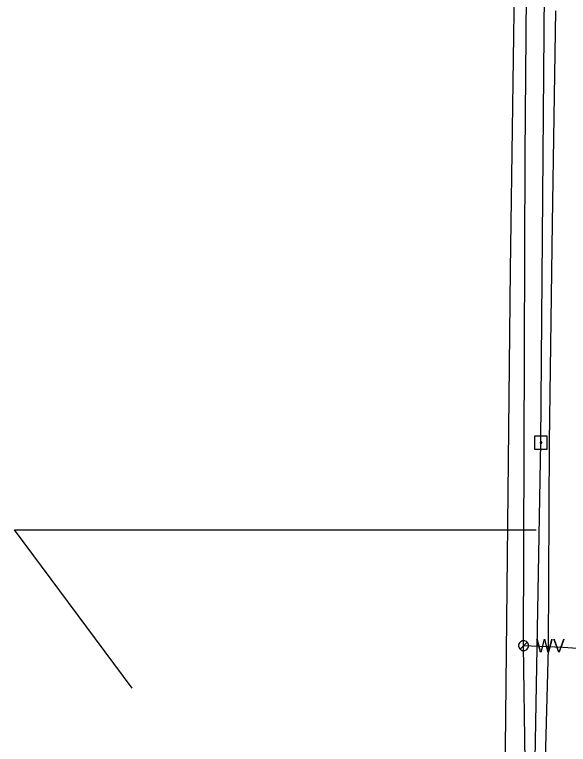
# Model space of a CAD drawing. Extents: x 600849 to 606371, y 330010 to 403088.
# Drawn here: x 601825.7 to 601984.6, y 358872.3 to 359081.7 of the extents above; entities that cross this region are included whole.
import ezdxf

# ---------------------------------------------------------------- set-up
doc = ezdxf.new("R2010")
doc.units = 0
for name, color, linetype in [('E_UTL_E_UG', 7, 'Continuous'), ('E_UTL_EPowerPole', 7, 'Continuous'), ('E_UTL_FO_UG', 7, 'Continuous'), ('E_UTL_G_UG', 7, 'Continuous'), ('E_UTL_Overhead', 7, 'Continuous'), ('E_UTL_W', 7, 'Continuous'), ('E_UTL_W_UG', 7, 'Continuous')]:
    doc.layers.add(name, color=color, linetype=linetype)

msp = doc.modelspace()

# ---------------------------------------------------------------- linework, layer by layer
at = {"layer": 'E_UTL_E_UG'}
msp.add_lwpolyline([(601859.39, 358888.47), (601825.69, 358933.88), (601975.37, 358933.88)], dxfattribs=at)
at = {"layer": 'E_UTL_EPowerPole'}
for points in [[(601976.71, 358960.76), (601976.71, 358963.67)], [(601978.56, 358960.76), (601974.87, 358960.76)], [(601974.87, 358960.76), (601974.87, 358957.07)], [(601978.56, 358957.07), (601978.56, 358960.76)], [(601976.98, 358958.92), (601976.98, 358958.97), (601976.97, 358959.01), (601976.95, 358959.05), (601976.92, 358959.09), (601976.88, 358959.12), (601976.85, 358959.14), (601976.8, 358959.15), (601976.76, 358959.16), (601976.71, 358959.16), (601976.67, 358959.15), (601976.63, 358959.13), (601976.59, 358959.1), (601976.56, 358959.07), (601976.53, 358959.03), (601976.52, 358958.99), (601976.51, 358958.94), (601976.51, 358958.9), (601976.52, 358958.85), (601976.53, 358958.81), (601976.56, 358958.77), (601976.59, 358958.74), (601976.63, 358958.72), (601976.67, 358958.7), (601976.71, 358958.69), (601976.76, 358958.68), (601976.8, 358958.69), (601976.85, 358958.71), (601976.88, 358958.73), (601976.92, 358958.76), (601976.95, 358958.79), (601976.97, 358958.83), (601976.98, 358958.88), (601976.98, 358958.92)], [(601974.87, 358957.07), (601978.56, 358957.07)]]:
    msp.add_lwpolyline(points, dxfattribs=at)
at = {"layer": 'E_UTL_FO_UG'}
msp.add_lwpolyline([(601966.43, 358862.28), (601968, 359008.43), (601970.01, 359149.75), (601971.78, 359287.04), (601980.98, 359310.78), (601974.59, 359426.55), (601974.81, 359524.74), (601975.77, 359531.07), (601977.66, 359680.73)], dxfattribs=at)
at = {"layer": 'E_UTL_G_UG'}
msp.add_lwpolyline([(601969.3, 358335.16), (601969.47, 358373.42), (601969.55, 358373.83), (601970.59, 358406.99), (601971.7, 358477.8), (601971.84, 358514.68), (601972.53, 358530.16), (601973.76, 358574.46), (601974.54, 358606.44), (601974.2, 358624.27), (601974.16, 358648.39), (601975.43, 358675.01), (601975.44, 358676.13), (601976.32, 358756.34), (601978.18, 358855.75), (601977.76, 358857.17), (601978.88, 358899.96), (601979.18, 358959.06), (601980.09, 359021.9), (601980.96, 359082.79)], dxfattribs=at)
at = {"layer": 'E_UTL_Overhead'}
msp.add_lwpolyline([(601956.05, 357297.31), (601956.02, 357419.23), (601957.75, 357549.11), (601960.44, 357702.58), (601963.02, 358010.51), (601965.3, 358142.36), (601966.98, 358349.71), (601973.66, 358787.78), (601976.75, 358958.92), (601977.97, 359111.94)], dxfattribs=at)
at = {"layer": 'E_UTL_W'}
for points in [[(601973.18, 358900.67), (601973.15, 358900.94), (601973.07, 358901.2), (601972.95, 358901.44), (601972.78, 358901.65), (601972.58, 358901.83), (601972.34, 358901.96), (601972.09, 358902.05), (601971.82, 358902.09), (601971.55, 358902.08), (601971.28, 358902.01), (601971.04, 358901.9), (601970.82, 358901.74), (601970.63, 358901.55), (601970.48, 358901.32), (601970.38, 358901.07), (601970.33, 358900.8), (601970.33, 358900.53), (601970.38, 358900.26), (601970.48, 358900.01), (601970.63, 358899.78), (601970.82, 358899.59), (601971.04, 358899.43), (601971.28, 358899.32), (601971.55, 358899.25), (601971.82, 358899.24), (601972.09, 358899.28), (601972.34, 358899.37), (601972.58, 358899.5), (601972.78, 358899.68), (601972.95, 358899.9), (601973.07, 358900.14), (601973.15, 358900.4), (601973.18, 358900.67)], [(601970.74, 358899.66), (601972.76, 358901.67)]]:
    msp.add_lwpolyline(points, dxfattribs=at)
at = {"layer": 'E_UTL_W_UG'}
for points in [[(601960.49, 358303.63), (601962.51, 358433.21), (601966.27, 358567.57), (601968.13, 358746.96), (601968.09, 358792.36), (601971.65, 358863.59), (601971.52, 358865.55), (601972.24, 358867.46), (601971.75, 358900.67), (601972.16, 359041.36), (601973.28, 359168.07)], [(601971.75, 358900.67), (601983.02, 358900.27), (601990, 358899.71), (602039.26, 358898.5), (602089.14, 358896.73), (602099.26, 358896.58), (602110.77, 358896.79), (602111.45, 358896.75)]]:
    msp.add_lwpolyline(points, dxfattribs=at)

# ---------------------------------------------------------------- texts
at = {"layer": 'E_UTL_W'}
msp.add_text('WV', height=3.85, dxfattribs=at).set_placement((601975.32, 358898.74))

doc.saveas('drawing.dxf')
